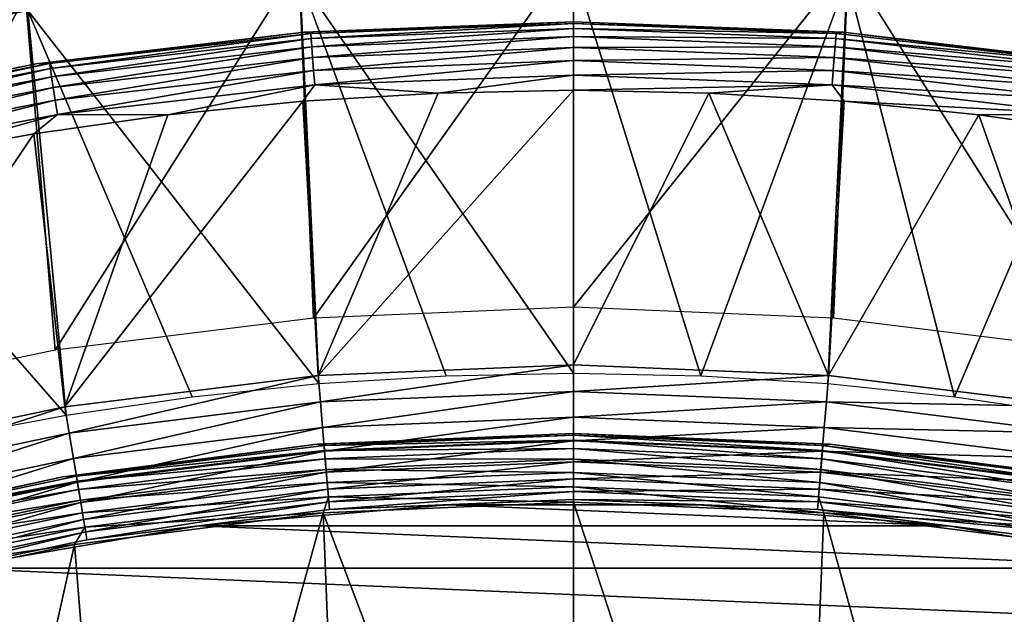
# Model space of a CAD drawing. Header units: millimetres. Extents: x -43.6 to 43.6, y -43.6 to 43.6.
# Tile 334 of 637: x -4 to 3.1, y 20.7 to 25. Entities that reach past the tile are written whole.
import ezdxf

# ---------------------------------------------------------------- set-up
doc = ezdxf.new("R2010")
doc.units = ezdxf.units.MM
doc.header["$LTSCALE"] = 52.148148
for name, color, linetype in [('1', 7, 'CONTINUOUS'), ('125', 7, 'CONTINUOUS'), ('127', 7, 'CONTINUOUS'), ('128', 7, 'CONTINUOUS'), ('129', 7, 'CONTINUOUS'), ('130', 7, 'CONTINUOUS'), ('132', 7, 'CONTINUOUS'), ('133', 7, 'CONTINUOUS'), ('135', 7, 'CONTINUOUS'), ('136', 7, 'CONTINUOUS'), ('138', 7, 'CONTINUOUS'), ('139', 7, 'CONTINUOUS'), ('140', 7, 'CONTINUOUS'), ('143', 7, 'CONTINUOUS'), ('144', 7, 'CONTINUOUS'), ('26', 7, 'CONTINUOUS'), ('30', 7, 'CONTINUOUS'), ('4', 7, 'CONTINUOUS')]:
    doc.layers.add(name, color=color, linetype=linetype)

msp = doc.modelspace()

# ---------------------------------------------------------------- linework, layer by layer
at = {"layer": '1', "color": 183, "linetype": 'Continuous', "true_color": 0x8c69cc}
for points in [[(-2.0002, 25.4214, -9.4785), (0, 25.5, -9.4785), (-1.8926, 22.8408, -9.4785), (-2.0002, 25.4214, -9.4785)], [(-1.8926, 22.8408, -9.4785), (0, 25.5, -9.4785), (0, 22.9191, -9.4785), (-1.8926, 22.8408, -9.4785)], [(0, 25.5, -9.4785), (2.0002, 25.4214, -9.4785), (0, 22.9191, -9.4785), (0, 25.5, -9.4785)], [(-3.9885, 25.1861, -9.4785), (-2.0002, 25.4214, -9.4785), (-3.7725, 22.6065, -9.4785), (-3.9885, 25.1861, -9.4785)], [(-3.7725, 22.6065, -9.4785), (-2.0002, 25.4214, -9.4785), (-1.8926, 22.8408, -9.4785), (-3.7725, 22.6065, -9.4785)], [(0, 22.9191, -9.4785), (2.0002, 25.4214, -9.4785), (1.8926, 22.8408, -9.4785), (0, 22.9191, -9.4785)], [(1.8926, 22.8408, -9.4785), (2.0002, 25.4214, -9.4785), (3.7725, 22.6065, -9.4785), (1.8926, 22.8408, -9.4785)], [(2.0002, 25.4214, -9.4785), (3.9885, 25.1861, -9.4785), (3.7725, 22.6065, -9.4785), (2.0002, 25.4214, -9.4785)], [(-5.9524, 24.7955, -9.4785), (-3.9885, 25.1861, -9.4785), (-5.6264, 22.2178, -9.4785), (-5.9524, 24.7955, -9.4785)], [(-5.6264, 22.2178, -9.4785), (-3.9885, 25.1861, -9.4785), (-3.7725, 22.6065, -9.4785), (-5.6264, 22.2178, -9.4785)]]:
    msp.add_3dface(points, dxfattribs=at)
at = {"layer": '125', "color": 96, "linetype": 'Continuous', "true_color": 0x008000}
for points in [[(-2.7309, 21.3259, -12.8785), (-0.9125, 21.4806, -12.8785), (-2.7309, 21.3259, -26.7285), (-2.7309, 21.3259, -12.8785)], [(-2.7309, 21.3259, -26.7285), (-0.9125, 21.4806, -12.8785), (-0.9125, 21.4806, -26.7285), (-2.7309, 21.3259, -26.7285)], [(-0.9125, 21.4806, -12.8785), (0.9125, 21.4806, -12.8785), (-0.9125, 21.4806, -26.7285), (-0.9125, 21.4806, -12.8785)], [(-0.9125, 21.4806, -26.7285), (0.9125, 21.4806, -12.8785), (0.9125, 21.4806, -26.7285), (-0.9125, 21.4806, -26.7285)], [(0.9125, 21.4806, -12.8785), (2.7309, 21.3259, -12.8785), (0.9125, 21.4806, -26.7285), (0.9125, 21.4806, -12.8785)], [(0.9125, 21.4806, -26.7285), (2.7309, 21.3259, -12.8785), (2.7309, 21.3259, -26.7285), (0.9125, 21.4806, -26.7285)], [(-4.5296, 21.0174, -12.8785), (-2.7309, 21.3259, -12.8785), (-4.5296, 21.0174, -26.7285), (-4.5296, 21.0174, -12.8785)], [(-4.5296, 21.0174, -26.7285), (-2.7309, 21.3259, -12.8785), (-2.7309, 21.3259, -26.7285), (-4.5296, 21.0174, -26.7285)], [(2.7309, 21.3259, -12.8785), (4.5296, 21.0174, -12.8785), (2.7309, 21.3259, -26.7285), (2.7309, 21.3259, -12.8785)], [(2.7309, 21.3259, -26.7285), (4.5296, 21.0174, -12.8785), (4.5296, 21.0174, -26.7285), (2.7309, 21.3259, -26.7285)]]:
    msp.add_3dface(points, dxfattribs=at)
at = {"layer": '127', "color": 96, "linetype": 'Continuous', "true_color": 0x008000}
for points in [[(-0.9861, 24.4802, -11.8785), (-1.8581, 22.4231, -11.8785), (-1.9708, 24.4206, -11.8785), (-0.9861, 24.4802, -11.8785)], [(0, 22.5, -11.8785), (-1.8581, 22.4231, -11.8785), (0, 24.5, -11.8785), (0, 22.5, -11.8785)], [(0, 24.5, -11.8785), (-1.8581, 22.4231, -11.8785), (-0.9861, 24.4802, -11.8785), (0, 24.5, -11.8785)], [(0.9861, 24.4802, -11.8785), (0, 22.5, -11.8785), (0, 24.5, -11.8785), (0.9861, 24.4802, -11.8785)], [(1.8581, 22.4231, -11.8785), (0, 22.5, -11.8785), (0.9861, 24.4802, -11.8785), (1.8581, 22.4231, -11.8785)], [(1.9708, 24.4206, -11.8785), (1.8581, 22.4231, -11.8785), (0.9861, 24.4802, -11.8785), (1.9708, 24.4206, -11.8785)], [(-1.8581, 22.4231, -11.8785), (-3.7034, 22.1931, -11.8785), (-1.9708, 24.4206, -11.8785), (-1.8581, 22.4231, -11.8785)], [(-1.9708, 24.4206, -11.8785), (-3.7034, 22.1931, -11.8785), (-2.9526, 24.3214, -11.8785), (-1.9708, 24.4206, -11.8785)], [(2.9526, 24.3214, -11.8785), (1.8581, 22.4231, -11.8785), (1.9708, 24.4206, -11.8785), (2.9526, 24.3214, -11.8785)], [(-2.9526, 24.3214, -11.8785), (-3.7034, 22.1931, -11.8785), (-3.9295, 24.1828, -11.8785), (-2.9526, 24.3214, -11.8785)], [(3.7034, 22.1931, -11.8785), (1.8581, 22.4231, -11.8785), (2.9526, 24.3214, -11.8785), (3.7034, 22.1931, -11.8785)], [(3.9295, 24.1828, -11.8785), (3.7034, 22.1931, -11.8785), (2.9526, 24.3214, -11.8785), (3.9295, 24.1828, -11.8785)], [(-3.7034, 22.1931, -11.8785), (-5.5236, 21.8115, -11.8785), (-3.9295, 24.1828, -11.8785), (-3.7034, 22.1931, -11.8785)], [(-3.9295, 24.1828, -11.8785), (-5.5236, 21.8115, -11.8785), (-4.9001, 24.005, -11.8785), (-3.9295, 24.1828, -11.8785)]]:
    msp.add_3dface(points, dxfattribs=at)
at = {"layer": '128', "color": 96, "linetype": 'Continuous', "true_color": 0x008000}
for points in [[(0, 25, -9.4785), (1.9615, 24.9229, -9.4785), (0, 25, -11.3785), (0, 25, -9.4785)], [(0, 25, -11.3785), (1.9615, 24.9229, -9.4785), (1.9615, 24.9229, -11.3785), (0, 25, -11.3785)], [(1.9615, 24.9229, -9.4785), (3.9109, 24.6922, -9.4785), (1.9615, 24.9229, -11.3785), (1.9615, 24.9229, -9.4785)], [(1.9615, 24.9229, -11.3785), (3.9109, 24.6922, -9.4785), (3.9109, 24.6922, -11.3785), (1.9615, 24.9229, -11.3785)]]:
    msp.add_3dface(points, dxfattribs=at)
at = {"layer": '129', "color": 96, "linetype": 'Continuous', "true_color": 0x008000}
for points in [[(0, 25, -9.4785), (0, 25, -11.3785), (-1.9615, 24.9229, -11.3785), (0, 25, -9.4785)], [(-1.9615, 24.9229, -9.4785), (0, 25, -9.4785), (-1.9615, 24.9229, -11.3785), (-1.9615, 24.9229, -9.4785)], [(-3.9109, 24.6922, -9.4785), (-1.9615, 24.9229, -9.4785), (-3.9109, 24.6922, -11.3785), (-3.9109, 24.6922, -9.4785)], [(-3.9109, 24.6922, -11.3785), (-1.9615, 24.9229, -9.4785), (-1.9615, 24.9229, -11.3785), (-3.9109, 24.6922, -11.3785)], [(-5.8361, 24.3092, -9.4785), (-3.9109, 24.6922, -9.4785), (-5.8361, 24.3092, -11.3785), (-5.8361, 24.3092, -9.4785)], [(-5.8361, 24.3092, -11.3785), (-3.9109, 24.6922, -9.4785), (-3.9109, 24.6922, -11.3785), (-5.8361, 24.3092, -11.3785)]]:
    msp.add_3dface(points, dxfattribs=at)
at = {"layer": '130', "color": 96, "linetype": 'Continuous', "true_color": 0x008000}
for points in [[(-1.8581, 22.4231, -11.8785), (0, 22.5, -11.8785), (-1.842, 22.2299, -11.8975), (-1.8581, 22.4231, -11.8785)], [(0, 22.5, -11.8785), (0, 22.3061, -11.8975), (-1.842, 22.2299, -11.8975), (0, 22.5, -11.8785)], [(0, 22.5, -11.8785), (1.8581, 22.4231, -11.8785), (0, 22.3061, -11.8975), (0, 22.5, -11.8785)], [(-3.7034, 22.1931, -11.8785), (-1.8581, 22.4231, -11.8785), (-3.6715, 22.0018, -11.8975), (-3.7034, 22.1931, -11.8785)], [(-1.8581, 22.4231, -11.8785), (-1.842, 22.2299, -11.8975), (-3.6715, 22.0018, -11.8975), (-1.8581, 22.4231, -11.8785)], [(1.8581, 22.4231, -11.8785), (1.842, 22.2299, -11.8975), (0, 22.3061, -11.8975), (1.8581, 22.4231, -11.8785)], [(1.8581, 22.4231, -11.8785), (3.7034, 22.1931, -11.8785), (1.842, 22.2299, -11.8975), (1.8581, 22.4231, -11.8785)], [(0, 22.3061, -11.8975), (-1.8265, 22.0427, -11.9543), (-1.842, 22.2299, -11.8975), (0, 22.3061, -11.8975)], [(0, 22.1182, -11.9543), (-1.8265, 22.0427, -11.9543), (0, 22.3061, -11.8975), (0, 22.1182, -11.9543)], [(1.842, 22.2299, -11.8975), (0, 22.1182, -11.9543), (0, 22.3061, -11.8975), (1.842, 22.2299, -11.8975)], [(-1.842, 22.2299, -11.8975), (-3.6405, 21.8166, -11.9543), (-3.6715, 22.0018, -11.8975), (-1.842, 22.2299, -11.8975)], [(-1.8265, 22.0427, -11.9543), (-3.6405, 21.8166, -11.9543), (-1.842, 22.2299, -11.8975), (-1.8265, 22.0427, -11.9543)], [(1.8265, 22.0427, -11.9543), (0, 22.1182, -11.9543), (1.842, 22.2299, -11.8975), (1.8265, 22.0427, -11.9543)], [(3.6715, 22.0018, -11.8975), (1.8265, 22.0427, -11.9543), (1.842, 22.2299, -11.8975), (3.6715, 22.0018, -11.8975)], [(3.7034, 22.1931, -11.8785), (3.6715, 22.0018, -11.8975), (1.842, 22.2299, -11.8975), (3.7034, 22.1931, -11.8785)], [(-5.5236, 21.8115, -11.8785), (-3.7034, 22.1931, -11.8785), (-5.4758, 21.6235, -11.8975), (-5.5236, 21.8115, -11.8785)], [(-3.7034, 22.1931, -11.8785), (-3.6715, 22.0018, -11.8975), (-5.4758, 21.6235, -11.8975), (-3.7034, 22.1931, -11.8785)], [(0, 22.1182, -11.9543), (-1.8122, 21.8701, -12.0466), (-1.8265, 22.0427, -11.9543), (0, 22.1182, -11.9543)], [(0, 21.9451, -12.0466), (-1.8122, 21.8701, -12.0466), (0, 22.1182, -11.9543), (0, 21.9451, -12.0466)], [(1.8265, 22.0427, -11.9543), (0, 21.9451, -12.0466), (0, 22.1182, -11.9543), (1.8265, 22.0427, -11.9543)], [(-1.8265, 22.0427, -11.9543), (-3.612, 21.6458, -12.0466), (-3.6405, 21.8166, -11.9543), (-1.8265, 22.0427, -11.9543)], [(-1.8122, 21.8701, -12.0466), (-3.612, 21.6458, -12.0466), (-1.8265, 22.0427, -11.9543), (-1.8122, 21.8701, -12.0466)], [(1.8122, 21.8701, -12.0466), (0, 21.9451, -12.0466), (1.8265, 22.0427, -11.9543), (1.8122, 21.8701, -12.0466)], [(3.6405, 21.8166, -11.9543), (1.8122, 21.8701, -12.0466), (1.8265, 22.0427, -11.9543), (3.6405, 21.8166, -11.9543)], [(3.6405, 21.8166, -11.9543), (1.8265, 22.0427, -11.9543), (3.6715, 22.0018, -11.8975), (3.6405, 21.8166, -11.9543)], [(-3.6715, 22.0018, -11.8975), (-5.4297, 21.4414, -11.9543), (-5.4758, 21.6235, -11.8975), (-3.6715, 22.0018, -11.8975)], [(-3.6405, 21.8166, -11.9543), (-5.4297, 21.4414, -11.9543), (-3.6715, 22.0018, -11.8975), (-3.6405, 21.8166, -11.9543)], [(0, 21.9451, -12.0466), (-1.7997, 21.7189, -12.171), (-1.8122, 21.8701, -12.0466), (0, 21.9451, -12.0466)], [(0, 21.7933, -12.171), (-1.7997, 21.7189, -12.171), (0, 21.9451, -12.0466), (0, 21.7933, -12.171)], [(1.8122, 21.8701, -12.0466), (0, 21.7933, -12.171), (0, 21.9451, -12.0466), (1.8122, 21.8701, -12.0466)], [(-1.8122, 21.8701, -12.0466), (-3.5871, 21.4961, -12.171), (-3.612, 21.6458, -12.0466), (-1.8122, 21.8701, -12.0466)], [(-1.7997, 21.7189, -12.171), (-3.5871, 21.4961, -12.171), (-1.8122, 21.8701, -12.0466), (-1.7997, 21.7189, -12.171)], [(1.7997, 21.7189, -12.171), (0, 21.7933, -12.171), (1.8122, 21.8701, -12.0466), (1.7997, 21.7189, -12.171)], [(3.612, 21.6458, -12.0466), (1.7997, 21.7189, -12.171), (1.8122, 21.8701, -12.0466), (3.612, 21.6458, -12.0466)], [(3.612, 21.6458, -12.0466), (1.8122, 21.8701, -12.0466), (3.6405, 21.8166, -11.9543), (3.612, 21.6458, -12.0466)], [(-3.6405, 21.8166, -11.9543), (-5.3872, 21.2736, -12.0466), (-5.4297, 21.4414, -11.9543), (-3.6405, 21.8166, -11.9543)], [(-3.612, 21.6458, -12.0466), (-5.3872, 21.2736, -12.0466), (-3.6405, 21.8166, -11.9543), (-3.612, 21.6458, -12.0466)], [(0, 21.7933, -12.171), (-1.7894, 21.5947, -12.3226), (-1.7997, 21.7189, -12.171), (0, 21.7933, -12.171)], [(0, 21.6687, -12.3226), (-1.7894, 21.5947, -12.3226), (0, 21.7933, -12.171), (0, 21.6687, -12.3226)], [(1.7997, 21.7189, -12.171), (0, 21.6687, -12.3226), (0, 21.7933, -12.171), (1.7997, 21.7189, -12.171)], [(-1.7997, 21.7189, -12.171), (-3.5666, 21.3732, -12.3226), (-3.5871, 21.4961, -12.171), (-1.7997, 21.7189, -12.171)], [(-1.7894, 21.5947, -12.3226), (-3.5666, 21.3732, -12.3226), (-1.7997, 21.7189, -12.171), (-1.7894, 21.5947, -12.3226)], [(0, 21.6687, -12.3226), (-1.7817, 21.5025, -12.4957), (-1.7894, 21.5947, -12.3226), (0, 21.6687, -12.3226)], [(0, 21.5762, -12.4957), (-1.7817, 21.5025, -12.4957), (0, 21.6687, -12.3226), (0, 21.5762, -12.4957)], [(1.7894, 21.5947, -12.3226), (0, 21.6687, -12.3226), (1.7997, 21.7189, -12.171), (1.7894, 21.5947, -12.3226)], [(1.7894, 21.5947, -12.3226), (0, 21.5762, -12.4957), (0, 21.6687, -12.3226), (1.7894, 21.5947, -12.3226)], [(3.5871, 21.4961, -12.171), (1.7894, 21.5947, -12.3226), (1.7997, 21.7189, -12.171), (3.5871, 21.4961, -12.171)], [(3.5871, 21.4961, -12.171), (1.7997, 21.7189, -12.171), (3.612, 21.6458, -12.0466), (3.5871, 21.4961, -12.171)], [(-3.612, 21.6458, -12.0466), (-5.3499, 21.1264, -12.171), (-5.3872, 21.2736, -12.0466), (-3.612, 21.6458, -12.0466)], [(-3.5871, 21.4961, -12.171), (-5.3499, 21.1264, -12.171), (-3.612, 21.6458, -12.0466), (-3.5871, 21.4961, -12.171)], [(-1.7894, 21.5947, -12.3226), (-3.5513, 21.2819, -12.4957), (-3.5666, 21.3732, -12.3226), (-1.7894, 21.5947, -12.3226)], [(-1.7817, 21.5025, -12.4957), (-3.5513, 21.2819, -12.4957), (-1.7894, 21.5947, -12.3226), (-1.7817, 21.5025, -12.4957)], [(1.7817, 21.5025, -12.4957), (0, 21.5762, -12.4957), (1.7894, 21.5947, -12.3226), (1.7817, 21.5025, -12.4957)], [(3.5666, 21.3732, -12.3226), (1.7817, 21.5025, -12.4957), (1.7894, 21.5947, -12.3226), (3.5666, 21.3732, -12.3226)], [(3.5666, 21.3732, -12.3226), (1.7894, 21.5947, -12.3226), (3.5871, 21.4961, -12.171), (3.5666, 21.3732, -12.3226)], [(0, 21.5762, -12.4957), (-1.777, 21.4457, -12.6834), (-1.7817, 21.5025, -12.4957), (0, 21.5762, -12.4957)], [(0, 21.5192, -12.6834), (-1.777, 21.4457, -12.6834), (0, 21.5762, -12.4957), (0, 21.5192, -12.6834)], [(0, 21.5192, -12.6834), (-0.9125, 21.4806, -12.8785), (-1.777, 21.4457, -12.6834), (0, 21.5192, -12.6834)], [(0.9125, 21.4806, -12.8785), (-0.9125, 21.4806, -12.8785), (0, 21.5192, -12.6834), (0.9125, 21.4806, -12.8785)], [(1.7817, 21.5025, -12.4957), (0, 21.5192, -12.6834), (0, 21.5762, -12.4957), (1.7817, 21.5025, -12.4957)], [(1.777, 21.4457, -12.6834), (0.9125, 21.4806, -12.8785), (0, 21.5192, -12.6834), (1.777, 21.4457, -12.6834)], [(1.777, 21.4457, -12.6834), (0, 21.5192, -12.6834), (1.7817, 21.5025, -12.4957), (1.777, 21.4457, -12.6834)], [(-3.5871, 21.4961, -12.171), (-5.3194, 21.0057, -12.3226), (-5.3499, 21.1264, -12.171), (-3.5871, 21.4961, -12.171)], [(-3.5666, 21.3732, -12.3226), (-5.3194, 21.0057, -12.3226), (-3.5871, 21.4961, -12.171), (-3.5666, 21.3732, -12.3226)], [(-1.7817, 21.5025, -12.4957), (-3.5419, 21.2257, -12.6834), (-3.5513, 21.2819, -12.4957), (-1.7817, 21.5025, -12.4957)], [(-1.777, 21.4457, -12.6834), (-3.5419, 21.2257, -12.6834), (-1.7817, 21.5025, -12.4957), (-1.777, 21.4457, -12.6834)], [(-1.777, 21.4457, -12.6834), (-2.7309, 21.3259, -12.8785), (-3.5419, 21.2257, -12.6834), (-1.777, 21.4457, -12.6834)], [(-0.9125, 21.4806, -12.8785), (-2.7309, 21.3259, -12.8785), (-1.777, 21.4457, -12.6834), (-0.9125, 21.4806, -12.8785)], [(2.7309, 21.3259, -12.8785), (0.9125, 21.4806, -12.8785), (1.777, 21.4457, -12.6834), (2.7309, 21.3259, -12.8785)], [(3.5513, 21.2819, -12.4957), (1.777, 21.4457, -12.6834), (1.7817, 21.5025, -12.4957), (3.5513, 21.2819, -12.4957)], [(3.5419, 21.2257, -12.6834), (2.7309, 21.3259, -12.8785), (1.777, 21.4457, -12.6834), (3.5419, 21.2257, -12.6834)], [(3.5419, 21.2257, -12.6834), (1.777, 21.4457, -12.6834), (3.5513, 21.2819, -12.4957), (3.5419, 21.2257, -12.6834)], [(3.5513, 21.2819, -12.4957), (1.7817, 21.5025, -12.4957), (3.5666, 21.3732, -12.3226), (3.5513, 21.2819, -12.4957)], [(-3.5666, 21.3732, -12.3226), (-5.2966, 20.916, -12.4957), (-5.3194, 21.0057, -12.3226), (-3.5666, 21.3732, -12.3226)], [(-3.5513, 21.2819, -12.4957), (-5.2966, 20.916, -12.4957), (-3.5666, 21.3732, -12.3226), (-3.5513, 21.2819, -12.4957)], [(-2.7309, 21.3259, -12.8785), (-4.5296, 21.0174, -12.8785), (-3.5419, 21.2257, -12.6834), (-2.7309, 21.3259, -12.8785)], [(4.5296, 21.0174, -12.8785), (2.7309, 21.3259, -12.8785), (3.5419, 21.2257, -12.6834), (4.5296, 21.0174, -12.8785)], [(-3.5513, 21.2819, -12.4957), (-5.2827, 20.8607, -12.6834), (-5.2966, 20.916, -12.4957), (-3.5513, 21.2819, -12.4957)], [(-3.5419, 21.2257, -12.6834), (-5.2827, 20.8607, -12.6834), (-3.5513, 21.2819, -12.4957), (-3.5419, 21.2257, -12.6834)], [(-3.5419, 21.2257, -12.6834), (-4.5296, 21.0174, -12.8785), (-5.2827, 20.8607, -12.6834), (-3.5419, 21.2257, -12.6834)]]:
    msp.add_3dface(points, dxfattribs=at)
at = {"layer": '132', "color": 96, "linetype": 'Continuous', "true_color": 0x008000}
for points in [[(-1.9615, 24.9229, -11.3785), (0, 25, -11.3785), (-1.9128, 24.9143, -11.4892), (-1.9615, 24.9229, -11.3785)], [(-1.9128, 24.9143, -11.4892), (0, 25, -11.3785), (0, 24.9876, -11.4892), (-1.9128, 24.9143, -11.4892)], [(-1.9128, 24.9143, -11.4892), (0, 24.9876, -11.4892), (-1.91, 24.8775, -11.5951), (-1.9128, 24.9143, -11.4892)], [(-1.91, 24.8775, -11.5951), (0, 24.9876, -11.4892), (0, 24.9507, -11.5951), (-1.91, 24.8775, -11.5951)], [(-1.91, 24.8775, -11.5951), (0, 24.9507, -11.5951), (-1.9054, 24.8181, -11.69), (-1.91, 24.8775, -11.5951)], [(-1.9054, 24.8181, -11.69), (0, 24.9507, -11.5951), (0, 24.8911, -11.69), (-1.9054, 24.8181, -11.69)], [(-3.9109, 24.6922, -11.3785), (-1.9615, 24.9229, -11.3785), (-3.8143, 24.6947, -11.4892), (-3.9109, 24.6922, -11.3785)], [(-3.8143, 24.6947, -11.4892), (-1.9615, 24.9229, -11.3785), (-1.9128, 24.9143, -11.4892), (-3.8143, 24.6947, -11.4892)], [(-3.8143, 24.6947, -11.4892), (-1.9128, 24.9143, -11.4892), (-3.8087, 24.6583, -11.5951), (-3.8143, 24.6947, -11.4892)], [(-3.8087, 24.6583, -11.5951), (-1.9128, 24.9143, -11.4892), (-1.91, 24.8775, -11.5951), (-3.8087, 24.6583, -11.5951)], [(-3.8087, 24.6583, -11.5951), (-1.91, 24.8775, -11.5951), (-3.7996, 24.5994, -11.69), (-3.8087, 24.6583, -11.5951)], [(-3.7996, 24.5994, -11.69), (-1.91, 24.8775, -11.5951), (-1.9054, 24.8181, -11.69), (-3.7996, 24.5994, -11.69)], [(-1.9054, 24.8181, -11.69), (0, 24.8911, -11.69), (-1.8993, 24.7391, -11.7693), (-1.9054, 24.8181, -11.69)], [(-1.8993, 24.7391, -11.7693), (0, 24.8911, -11.69), (0, 24.8119, -11.7693), (-1.8993, 24.7391, -11.7693)], [(-3.7996, 24.5994, -11.69), (-1.9054, 24.8181, -11.69), (-3.7875, 24.5211, -11.7693), (-3.7996, 24.5994, -11.69)], [(-3.7875, 24.5211, -11.7693), (-1.9054, 24.8181, -11.69), (-1.8993, 24.7391, -11.7693), (-3.7875, 24.5211, -11.7693)], [(-1.8993, 24.7391, -11.7693), (0, 24.8119, -11.7693), (-1.8921, 24.6445, -11.829), (-1.8993, 24.7391, -11.7693)], [(-1.8921, 24.6445, -11.829), (0, 24.8119, -11.7693), (0, 24.717, -11.829), (-1.8921, 24.6445, -11.829)], [(-3.7875, 24.5211, -11.7693), (-1.8993, 24.7391, -11.7693), (-3.773, 24.4274, -11.829), (-3.7875, 24.5211, -11.7693)], [(-3.773, 24.4274, -11.829), (-1.8993, 24.7391, -11.7693), (-1.8921, 24.6445, -11.829), (-3.773, 24.4274, -11.829)], [(-5.8361, 24.3092, -11.3785), (-3.9109, 24.6922, -11.3785), (-5.6935, 24.3303, -11.4892), (-5.8361, 24.3092, -11.3785)], [(-5.6935, 24.3303, -11.4892), (-3.9109, 24.6922, -11.3785), (-3.8143, 24.6947, -11.4892), (-5.6935, 24.3303, -11.4892)], [(-5.6935, 24.3303, -11.4892), (-3.8143, 24.6947, -11.4892), (-5.6851, 24.2944, -11.5951), (-5.6935, 24.3303, -11.4892)], [(-5.6851, 24.2944, -11.5951), (-3.8143, 24.6947, -11.4892), (-3.8087, 24.6583, -11.5951), (-5.6851, 24.2944, -11.5951)], [(-1.8921, 24.6445, -11.829), (0, 24.717, -11.829), (-1.884, 24.539, -11.866), (-1.8921, 24.6445, -11.829)], [(-1.884, 24.539, -11.866), (0, 24.717, -11.829), (0, 24.6113, -11.866), (-1.884, 24.539, -11.866)], [(-5.6851, 24.2944, -11.5951), (-3.8087, 24.6583, -11.5951), (-5.6715, 24.2364, -11.69), (-5.6851, 24.2944, -11.5951)], [(-5.6715, 24.2364, -11.69), (-3.8087, 24.6583, -11.5951), (-3.7996, 24.5994, -11.69), (-5.6715, 24.2364, -11.69)], [(-5.6715, 24.2364, -11.69), (-3.7996, 24.5994, -11.69), (-5.6535, 24.1593, -11.7693), (-5.6715, 24.2364, -11.69)], [(-5.6535, 24.1593, -11.7693), (-3.7996, 24.5994, -11.69), (-3.7875, 24.5211, -11.7693), (-5.6535, 24.1593, -11.7693)], [(-3.773, 24.4274, -11.829), (-1.8921, 24.6445, -11.829), (-3.7569, 24.3228, -11.866), (-3.773, 24.4274, -11.829)], [(-3.7569, 24.3228, -11.866), (-1.8921, 24.6445, -11.829), (-1.884, 24.539, -11.866), (-3.7569, 24.3228, -11.866)], [(-0.9861, 24.4802, -11.8785), (-1.884, 24.539, -11.866), (0, 24.6113, -11.866), (-0.9861, 24.4802, -11.8785)], [(0, 24.5, -11.8785), (-0.9861, 24.4802, -11.8785), (0, 24.6113, -11.866), (0, 24.5, -11.8785)], [(-5.6535, 24.1593, -11.7693), (-3.7875, 24.5211, -11.7693), (-5.6319, 24.0669, -11.829), (-5.6535, 24.1593, -11.7693)], [(-5.6319, 24.0669, -11.829), (-3.7875, 24.5211, -11.7693), (-3.773, 24.4274, -11.829), (-5.6319, 24.0669, -11.829)], [(-2.9526, 24.3214, -11.8785), (-3.7569, 24.3228, -11.866), (-1.884, 24.539, -11.866), (-2.9526, 24.3214, -11.8785)], [(-1.9708, 24.4206, -11.8785), (-2.9526, 24.3214, -11.8785), (-1.884, 24.539, -11.866), (-1.9708, 24.4206, -11.8785)], [(-0.9861, 24.4802, -11.8785), (-1.9708, 24.4206, -11.8785), (-1.884, 24.539, -11.866), (-0.9861, 24.4802, -11.8785)], [(-5.6319, 24.0669, -11.829), (-3.773, 24.4274, -11.829), (-5.6078, 23.9639, -11.866), (-5.6319, 24.0669, -11.829)], [(-5.6078, 23.9639, -11.866), (-3.773, 24.4274, -11.829), (-3.7569, 24.3228, -11.866), (-5.6078, 23.9639, -11.866)], [(-4.9001, 24.005, -11.8785), (-5.6078, 23.9639, -11.866), (-3.7569, 24.3228, -11.866), (-4.9001, 24.005, -11.8785)], [(-3.9295, 24.1828, -11.8785), (-4.9001, 24.005, -11.8785), (-3.7569, 24.3228, -11.866), (-3.9295, 24.1828, -11.8785)], [(-2.9526, 24.3214, -11.8785), (-3.9295, 24.1828, -11.8785), (-3.7569, 24.3228, -11.866), (-2.9526, 24.3214, -11.8785)]]:
    msp.add_3dface(points, dxfattribs=at)
at = {"layer": '133', "color": 96, "linetype": 'Continuous', "true_color": 0x008000}
for points in [[(0, 25, -11.3785), (1.9615, 24.9229, -11.3785), (0, 24.9876, -11.4892), (0, 25, -11.3785)], [(0, 24.9876, -11.4892), (1.9615, 24.9229, -11.3785), (1.9128, 24.9143, -11.4892), (0, 24.9876, -11.4892)], [(0, 24.9507, -11.5951), (0, 24.9876, -11.4892), (1.9128, 24.9143, -11.4892), (0, 24.9507, -11.5951)], [(0, 24.8911, -11.69), (0, 24.9507, -11.5951), (1.91, 24.8775, -11.5951), (0, 24.8911, -11.69)], [(0, 24.9507, -11.5951), (1.9128, 24.9143, -11.4892), (1.91, 24.8775, -11.5951), (0, 24.9507, -11.5951)], [(0, 24.8119, -11.7693), (0, 24.8911, -11.69), (1.9054, 24.8181, -11.69), (0, 24.8119, -11.7693)], [(0, 24.8911, -11.69), (1.91, 24.8775, -11.5951), (1.9054, 24.8181, -11.69), (0, 24.8911, -11.69)], [(1.91, 24.8775, -11.5951), (3.8087, 24.6583, -11.5951), (1.9054, 24.8181, -11.69), (1.91, 24.8775, -11.5951)], [(1.9128, 24.9143, -11.4892), (3.8143, 24.6947, -11.4892), (1.91, 24.8775, -11.5951), (1.9128, 24.9143, -11.4892)], [(1.91, 24.8775, -11.5951), (3.8143, 24.6947, -11.4892), (3.8087, 24.6583, -11.5951), (1.91, 24.8775, -11.5951)], [(1.9128, 24.9143, -11.4892), (1.9615, 24.9229, -11.3785), (3.8143, 24.6947, -11.4892), (1.9128, 24.9143, -11.4892)], [(1.9615, 24.9229, -11.3785), (3.9109, 24.6922, -11.3785), (3.8143, 24.6947, -11.4892), (1.9615, 24.9229, -11.3785)], [(0, 24.8119, -11.7693), (1.9054, 24.8181, -11.69), (1.8993, 24.7391, -11.7693), (0, 24.8119, -11.7693)], [(0, 24.717, -11.829), (0, 24.8119, -11.7693), (1.8993, 24.7391, -11.7693), (0, 24.717, -11.829)], [(1.9054, 24.8181, -11.69), (3.7996, 24.5994, -11.69), (1.8993, 24.7391, -11.7693), (1.9054, 24.8181, -11.69)], [(1.9054, 24.8181, -11.69), (3.8087, 24.6583, -11.5951), (3.7996, 24.5994, -11.69), (1.9054, 24.8181, -11.69)], [(0, 24.717, -11.829), (1.8993, 24.7391, -11.7693), (1.8921, 24.6445, -11.829), (0, 24.717, -11.829)], [(1.8993, 24.7391, -11.7693), (3.7875, 24.5211, -11.7693), (1.8921, 24.6445, -11.829), (1.8993, 24.7391, -11.7693)], [(1.8993, 24.7391, -11.7693), (3.7996, 24.5994, -11.69), (3.7875, 24.5211, -11.7693), (1.8993, 24.7391, -11.7693)], [(0, 24.6113, -11.866), (0, 24.717, -11.829), (1.8921, 24.6445, -11.829), (0, 24.6113, -11.866)], [(0, 24.6113, -11.866), (1.8921, 24.6445, -11.829), (1.884, 24.539, -11.866), (0, 24.6113, -11.866)], [(0, 24.5, -11.8785), (0, 24.6113, -11.866), (1.884, 24.539, -11.866), (0, 24.5, -11.8785)], [(1.8921, 24.6445, -11.829), (3.773, 24.4274, -11.829), (1.884, 24.539, -11.866), (1.8921, 24.6445, -11.829)], [(1.8921, 24.6445, -11.829), (3.7875, 24.5211, -11.7693), (3.773, 24.4274, -11.829), (1.8921, 24.6445, -11.829)], [(0.9861, 24.4802, -11.8785), (0, 24.5, -11.8785), (1.884, 24.539, -11.866), (0.9861, 24.4802, -11.8785)], [(1.9708, 24.4206, -11.8785), (0.9861, 24.4802, -11.8785), (1.884, 24.539, -11.866), (1.9708, 24.4206, -11.8785)], [(1.9708, 24.4206, -11.8785), (1.884, 24.539, -11.866), (3.7569, 24.3228, -11.866), (1.9708, 24.4206, -11.8785)], [(1.884, 24.539, -11.866), (3.773, 24.4274, -11.829), (3.7569, 24.3228, -11.866), (1.884, 24.539, -11.866)], [(2.9526, 24.3214, -11.8785), (1.9708, 24.4206, -11.8785), (3.7569, 24.3228, -11.866), (2.9526, 24.3214, -11.8785)], [(3.9295, 24.1828, -11.8785), (2.9526, 24.3214, -11.8785), (3.7569, 24.3228, -11.866), (3.9295, 24.1828, -11.8785)]]:
    msp.add_3dface(points, dxfattribs=at)
at = {"layer": '135', "color": 96, "linetype": 'Continuous', "true_color": 0x008000}
for points in [[(0, 21.5, -7.4785), (-1.8228, 21.4226, -7.4785), (0, 16.6, -7.4785), (0, 21.5, -7.4785)], [(1.8228, 21.4226, -7.4785), (0, 21.5, -7.4785), (1.6271, 16.5201, -7.4785), (1.8228, 21.4226, -7.4785)], [(1.6271, 16.5201, -7.4785), (0, 21.5, -7.4785), (0, 16.6, -7.4785), (1.6271, 16.5201, -7.4785)], [(-1.8228, 21.4226, -7.4785), (-3.6329, 21.1908, -7.4785), (-3.2385, 16.281, -7.4785), (-1.8228, 21.4226, -7.4785)], [(-1.6271, 16.5201, -7.4785), (-1.8228, 21.4226, -7.4785), (-3.2385, 16.281, -7.4785), (-1.6271, 16.5201, -7.4785)], [(0, 16.6, -7.4785), (-1.8228, 21.4226, -7.4785), (-1.6271, 16.5201, -7.4785), (0, 16.6, -7.4785)], [(3.2385, 16.281, -7.4785), (1.8228, 21.4226, -7.4785), (1.6271, 16.5201, -7.4785), (3.2385, 16.281, -7.4785)], [(3.6329, 21.1908, -7.4785), (1.8228, 21.4226, -7.4785), (3.2385, 16.281, -7.4785), (3.6329, 21.1908, -7.4785)], [(-3.6329, 21.1908, -7.4785), (-5.4171, 20.8064, -7.4785), (-4.8187, 15.8852, -7.4785), (-3.6329, 21.1908, -7.4785)], [(-3.2385, 16.281, -7.4785), (-3.6329, 21.1908, -7.4785), (-4.8187, 15.8852, -7.4785), (-3.2385, 16.281, -7.4785)]]:
    msp.add_3dface(points, dxfattribs=at)
at = {"layer": '136', "color": 96, "linetype": 'Continuous', "true_color": 0x008000}
for points in [[(0, 22, -7.9785), (0, 22, -8.9785), (-1.8657, 21.9207, -8.9785), (0, 22, -7.9785)], [(-1.8657, 21.9207, -7.9785), (0, 22, -7.9785), (-1.8657, 21.9207, -8.9785), (-1.8657, 21.9207, -7.9785)], [(-3.718, 21.6836, -7.9785), (-1.8657, 21.9207, -7.9785), (-3.718, 21.6836, -8.9785), (-3.718, 21.6836, -7.9785)], [(-3.718, 21.6836, -8.9785), (-1.8657, 21.9207, -7.9785), (-1.8657, 21.9207, -8.9785), (-3.718, 21.6836, -8.9785)], [(-5.5435, 21.2901, -7.9785), (-3.718, 21.6836, -7.9785), (-5.5435, 21.2901, -8.9785), (-5.5435, 21.2901, -7.9785)], [(-5.5435, 21.2901, -8.9785), (-3.718, 21.6836, -7.9785), (-3.718, 21.6836, -8.9785), (-5.5435, 21.2901, -8.9785)]]:
    msp.add_3dface(points, dxfattribs=at)
at = {"layer": '138', "color": 96, "linetype": 'Continuous', "true_color": 0x008000}
for points in [[(0, 22, -8.9785), (0, 22, -7.9785), (1.8657, 21.9207, -7.9785), (0, 22, -8.9785)], [(0, 22, -8.9785), (1.8657, 21.9207, -7.9785), (1.8657, 21.9207, -8.9785), (0, 22, -8.9785)], [(1.8657, 21.9207, -7.9785), (3.718, 21.6836, -7.9785), (1.8657, 21.9207, -8.9785), (1.8657, 21.9207, -7.9785)], [(1.8657, 21.9207, -8.9785), (3.718, 21.6836, -7.9785), (3.718, 21.6836, -8.9785), (1.8657, 21.9207, -8.9785)]]:
    msp.add_3dface(points, dxfattribs=at)
at = {"layer": '139', "color": 96, "linetype": 'Continuous', "true_color": 0x008000}
for points in [[(1.8657, 21.9207, -7.9785), (0, 22, -7.9785), (1.8157, 21.9124, -7.8673), (1.8657, 21.9207, -7.9785)], [(1.8157, 21.9124, -7.8673), (0, 22, -7.9785), (0, 21.9875, -7.8673), (1.8157, 21.9124, -7.8673)], [(1.8157, 21.9124, -7.8673), (0, 21.9875, -7.8673), (1.8127, 21.8755, -7.7615), (1.8157, 21.9124, -7.8673)], [(1.8127, 21.8755, -7.7615), (0, 21.9875, -7.8673), (0, 21.9504, -7.7615), (1.8127, 21.8755, -7.7615)], [(1.8127, 21.8755, -7.7615), (0, 21.9504, -7.7615), (1.8077, 21.816, -7.6666), (1.8127, 21.8755, -7.7615)], [(1.8077, 21.816, -7.6666), (0, 21.9504, -7.7615), (0, 21.8908, -7.6666), (1.8077, 21.816, -7.6666)], [(1.8077, 21.816, -7.6666), (0, 21.8908, -7.6666), (1.8012, 21.737, -7.5874), (1.8077, 21.816, -7.6666)], [(1.8012, 21.737, -7.5874), (0, 21.8908, -7.6666), (0, 21.8115, -7.5874), (1.8012, 21.737, -7.5874)], [(3.6031, 21.5922, -7.6666), (1.8127, 21.8755, -7.7615), (1.8077, 21.816, -7.6666), (3.6031, 21.5922, -7.6666)], [(3.6129, 21.6511, -7.7615), (1.8157, 21.9124, -7.8673), (1.8127, 21.8755, -7.7615), (3.6129, 21.6511, -7.7615)], [(3.6129, 21.6511, -7.7615), (1.8127, 21.8755, -7.7615), (3.6031, 21.5922, -7.6666), (3.6129, 21.6511, -7.7615)], [(3.619, 21.6876, -7.8673), (1.8657, 21.9207, -7.9785), (1.8157, 21.9124, -7.8673), (3.619, 21.6876, -7.8673)], [(3.619, 21.6876, -7.8673), (1.8157, 21.9124, -7.8673), (3.6129, 21.6511, -7.7615), (3.619, 21.6876, -7.8673)], [(3.718, 21.6836, -7.9785), (1.8657, 21.9207, -7.9785), (3.619, 21.6876, -7.8673), (3.718, 21.6836, -7.9785)], [(1.8012, 21.737, -7.5874), (0, 21.8115, -7.5874), (1.7933, 21.6424, -7.5278), (1.8012, 21.737, -7.5874)], [(1.7933, 21.6424, -7.5278), (0, 21.8115, -7.5874), (0, 21.7165, -7.5278), (1.7933, 21.6424, -7.5278)], [(3.5901, 21.514, -7.5874), (1.8077, 21.816, -7.6666), (1.8012, 21.737, -7.5874), (3.5901, 21.514, -7.5874)], [(3.6031, 21.5922, -7.6666), (1.8077, 21.816, -7.6666), (3.5901, 21.514, -7.5874), (3.6031, 21.5922, -7.6666)], [(3.5744, 21.4204, -7.5278), (1.8012, 21.737, -7.5874), (1.7933, 21.6424, -7.5278), (3.5744, 21.4204, -7.5278)], [(3.5901, 21.514, -7.5874), (1.8012, 21.737, -7.5874), (3.5744, 21.4204, -7.5278), (3.5901, 21.514, -7.5874)], [(1.7933, 21.6424, -7.5278), (0, 21.7165, -7.5278), (1.7846, 21.5369, -7.4909), (1.7933, 21.6424, -7.5278)], [(1.7846, 21.5369, -7.4909), (0, 21.7165, -7.5278), (0, 21.6107, -7.4909), (1.7846, 21.5369, -7.4909)], [(0, 21.5, -7.4785), (1.8228, 21.4226, -7.4785), (0, 21.6107, -7.4909), (0, 21.5, -7.4785)], [(1.8228, 21.4226, -7.4785), (1.7846, 21.5369, -7.4909), (0, 21.6107, -7.4909), (1.8228, 21.4226, -7.4785)], [(3.557, 21.316, -7.4909), (1.7933, 21.6424, -7.5278), (1.7846, 21.5369, -7.4909), (3.557, 21.316, -7.4909)], [(3.5744, 21.4204, -7.5278), (1.7933, 21.6424, -7.5278), (3.557, 21.316, -7.4909), (3.5744, 21.4204, -7.5278)], [(1.8228, 21.4226, -7.4785), (3.557, 21.316, -7.4909), (1.7846, 21.5369, -7.4909), (1.8228, 21.4226, -7.4785)], [(1.8228, 21.4226, -7.4785), (3.6329, 21.1908, -7.4785), (3.557, 21.316, -7.4909), (1.8228, 21.4226, -7.4785)]]:
    msp.add_3dface(points, dxfattribs=at)
at = {"layer": '140', "color": 96, "linetype": 'Continuous', "true_color": 0x008000}
for points in [[(0, 22, -7.9785), (-1.8657, 21.9207, -7.9785), (0, 21.9875, -7.8673), (0, 22, -7.9785)], [(0, 21.9875, -7.8673), (-1.8657, 21.9207, -7.9785), (-1.8157, 21.9124, -7.8673), (0, 21.9875, -7.8673)], [(0, 21.9504, -7.7615), (0, 21.9875, -7.8673), (-1.8157, 21.9124, -7.8673), (0, 21.9504, -7.7615)], [(0, 21.9504, -7.7615), (-1.8157, 21.9124, -7.8673), (-1.8127, 21.8755, -7.7615), (0, 21.9504, -7.7615)], [(0, 21.8908, -7.6666), (0, 21.9504, -7.7615), (-1.8127, 21.8755, -7.7615), (0, 21.8908, -7.6666)], [(-1.8657, 21.9207, -7.9785), (-3.718, 21.6836, -7.9785), (-3.619, 21.6876, -7.8673), (-1.8657, 21.9207, -7.9785)], [(-1.8157, 21.9124, -7.8673), (-1.8657, 21.9207, -7.9785), (-3.619, 21.6876, -7.8673), (-1.8157, 21.9124, -7.8673)], [(-1.8157, 21.9124, -7.8673), (-3.619, 21.6876, -7.8673), (-1.8127, 21.8755, -7.7615), (-1.8157, 21.9124, -7.8673)], [(-1.8127, 21.8755, -7.7615), (-3.619, 21.6876, -7.8673), (-3.6129, 21.6511, -7.7615), (-1.8127, 21.8755, -7.7615)], [(-1.8127, 21.8755, -7.7615), (-3.6129, 21.6511, -7.7615), (-1.8077, 21.816, -7.6666), (-1.8127, 21.8755, -7.7615)], [(0, 21.8908, -7.6666), (-1.8127, 21.8755, -7.7615), (-1.8077, 21.816, -7.6666), (0, 21.8908, -7.6666)], [(0, 21.8115, -7.5874), (0, 21.8908, -7.6666), (-1.8077, 21.816, -7.6666), (0, 21.8115, -7.5874)], [(-1.8077, 21.816, -7.6666), (-3.6129, 21.6511, -7.7615), (-3.6031, 21.5922, -7.6666), (-1.8077, 21.816, -7.6666)], [(-1.8077, 21.816, -7.6666), (-3.6031, 21.5922, -7.6666), (-1.8012, 21.737, -7.5874), (-1.8077, 21.816, -7.6666)], [(0, 21.8115, -7.5874), (-1.8077, 21.816, -7.6666), (-1.8012, 21.737, -7.5874), (0, 21.8115, -7.5874)], [(0, 21.7165, -7.5278), (0, 21.8115, -7.5874), (-1.8012, 21.737, -7.5874), (0, 21.7165, -7.5278)], [(-1.8012, 21.737, -7.5874), (-3.6031, 21.5922, -7.6666), (-3.5901, 21.514, -7.5874), (-1.8012, 21.737, -7.5874)], [(-1.8012, 21.737, -7.5874), (-3.5901, 21.514, -7.5874), (-1.7933, 21.6424, -7.5278), (-1.8012, 21.737, -7.5874)], [(0, 21.7165, -7.5278), (-1.8012, 21.737, -7.5874), (-1.7933, 21.6424, -7.5278), (0, 21.7165, -7.5278)], [(-3.718, 21.6836, -7.9785), (-5.5435, 21.2901, -7.9785), (-5.3976, 21.3147, -7.8673), (-3.718, 21.6836, -7.9785)], [(-3.619, 21.6876, -7.8673), (-3.718, 21.6836, -7.9785), (-5.3976, 21.3147, -7.8673), (-3.619, 21.6876, -7.8673)], [(-3.619, 21.6876, -7.8673), (-5.3976, 21.3147, -7.8673), (-3.6129, 21.6511, -7.7615), (-3.619, 21.6876, -7.8673)], [(-3.6129, 21.6511, -7.7615), (-5.3976, 21.3147, -7.8673), (-5.3885, 21.2788, -7.7615), (-3.6129, 21.6511, -7.7615)], [(-3.6129, 21.6511, -7.7615), (-5.3885, 21.2788, -7.7615), (-3.6031, 21.5922, -7.6666), (-3.6129, 21.6511, -7.7615)], [(0, 21.6107, -7.4909), (0, 21.7165, -7.5278), (-1.7933, 21.6424, -7.5278), (0, 21.6107, -7.4909)], [(-3.6031, 21.5922, -7.6666), (-5.3885, 21.2788, -7.7615), (-5.3739, 21.2209, -7.6666), (-3.6031, 21.5922, -7.6666)], [(-3.6031, 21.5922, -7.6666), (-5.3739, 21.2209, -7.6666), (-3.5901, 21.514, -7.5874), (-3.6031, 21.5922, -7.6666)], [(-1.7933, 21.6424, -7.5278), (-3.5901, 21.514, -7.5874), (-3.5744, 21.4204, -7.5278), (-1.7933, 21.6424, -7.5278)], [(-1.7933, 21.6424, -7.5278), (-3.5744, 21.4204, -7.5278), (-1.7846, 21.5369, -7.4909), (-1.7933, 21.6424, -7.5278)], [(0, 21.6107, -7.4909), (-1.7933, 21.6424, -7.5278), (-1.7846, 21.5369, -7.4909), (0, 21.6107, -7.4909)], [(0, 21.5, -7.4785), (0, 21.6107, -7.4909), (-1.7846, 21.5369, -7.4909), (0, 21.5, -7.4785)], [(-3.5901, 21.514, -7.5874), (-5.3739, 21.2209, -7.6666), (-5.3544, 21.1441, -7.5874), (-3.5901, 21.514, -7.5874)], [(-3.5901, 21.514, -7.5874), (-5.3544, 21.1441, -7.5874), (-3.5744, 21.4204, -7.5278), (-3.5901, 21.514, -7.5874)], [(-1.7846, 21.5369, -7.4909), (-3.5744, 21.4204, -7.5278), (-3.557, 21.316, -7.4909), (-1.7846, 21.5369, -7.4909)], [(-1.8228, 21.4226, -7.4785), (-1.7846, 21.5369, -7.4909), (-3.557, 21.316, -7.4909), (-1.8228, 21.4226, -7.4785)], [(-1.8228, 21.4226, -7.4785), (0, 21.5, -7.4785), (-1.7846, 21.5369, -7.4909), (-1.8228, 21.4226, -7.4785)], [(-3.5744, 21.4204, -7.5278), (-5.3544, 21.1441, -7.5874), (-5.3311, 21.052, -7.5278), (-3.5744, 21.4204, -7.5278)], [(-3.5744, 21.4204, -7.5278), (-5.3311, 21.052, -7.5278), (-3.557, 21.316, -7.4909), (-3.5744, 21.4204, -7.5278)], [(-3.6329, 21.1908, -7.4785), (-1.8228, 21.4226, -7.4785), (-3.557, 21.316, -7.4909), (-3.6329, 21.1908, -7.4785)], [(-3.557, 21.316, -7.4909), (-5.3311, 21.052, -7.5278), (-5.3051, 20.9494, -7.4909), (-3.557, 21.316, -7.4909)], [(-3.6329, 21.1908, -7.4785), (-3.557, 21.316, -7.4909), (-5.3051, 20.9494, -7.4909), (-3.6329, 21.1908, -7.4785)], [(-5.4171, 20.8064, -7.4785), (-3.6329, 21.1908, -7.4785), (-5.3051, 20.9494, -7.4909), (-5.4171, 20.8064, -7.4785)]]:
    msp.add_3dface(points, dxfattribs=at)
at = {"layer": '143', "color": 9, "linetype": 'Continuous', "true_color": 0xc2bdad}
for points in [[(-0.9125, 21.4806, -75.5285), (2.7308, 21.3259, -75.5285), (-2.7308, 21.3259, -75.5285), (-0.9125, 21.4806, -75.5285)], [(0.9125, 21.4806, -75.5285), (2.7308, 21.3259, -75.5285), (-0.9125, 21.4806, -75.5285), (0.9125, 21.4806, -75.5285)], [(-2.7308, 21.3259, -75.5285), (4.5297, 21.0174, -75.5285), (-4.5297, 21.0174, -75.5285), (-2.7308, 21.3259, -75.5285)], [(2.7308, 21.3259, -75.5285), (4.5297, 21.0174, -75.5285), (-2.7308, 21.3259, -75.5285), (2.7308, 21.3259, -75.5285)], [(-4.5297, 21.0174, -75.5285), (6.2956, 20.5576, -75.5285), (-6.2956, 20.5576, -75.5285), (-4.5297, 21.0174, -75.5285)], [(4.5297, 21.0174, -75.5285), (6.2956, 20.5576, -75.5285), (-4.5297, 21.0174, -75.5285), (4.5297, 21.0174, -75.5285)]]:
    msp.add_3dface(points, dxfattribs=at)
at = {"layer": '144', "color": 9, "linetype": 'Continuous', "true_color": 0xc2bdad}
for points in [[(-0.9125, 21.4806, -26.6285), (-2.7308, 21.3259, -75.5285), (-2.7309, 21.3259, -26.6285), (-0.9125, 21.4806, -26.6285)], [(-0.9125, 21.4806, -75.5285), (-2.7308, 21.3259, -75.5285), (-0.9125, 21.4806, -26.6285), (-0.9125, 21.4806, -75.5285)], [(0.9125, 21.4806, -75.5285), (-0.9125, 21.4806, -75.5285), (0.9125, 21.4806, -26.6285), (0.9125, 21.4806, -75.5285)], [(0.9125, 21.4806, -26.6285), (-0.9125, 21.4806, -75.5285), (-0.9125, 21.4806, -26.6285), (0.9125, 21.4806, -26.6285)], [(2.7308, 21.3259, -75.5285), (0.9125, 21.4806, -75.5285), (2.7309, 21.3259, -26.6285), (2.7308, 21.3259, -75.5285)], [(2.7309, 21.3259, -26.6285), (0.9125, 21.4806, -75.5285), (0.9125, 21.4806, -26.6285), (2.7309, 21.3259, -26.6285)], [(-2.7308, 21.3259, -75.5285), (-4.5297, 21.0174, -75.5285), (-2.7309, 21.3259, -26.6285), (-2.7308, 21.3259, -75.5285)], [(-2.7309, 21.3259, -26.6285), (-4.5297, 21.0174, -75.5285), (-4.5296, 21.0174, -26.6285), (-2.7309, 21.3259, -26.6285)], [(4.5297, 21.0174, -75.5285), (2.7308, 21.3259, -75.5285), (4.5296, 21.0174, -26.6285), (4.5297, 21.0174, -75.5285)], [(4.5296, 21.0174, -26.6285), (2.7308, 21.3259, -75.5285), (2.7309, 21.3259, -26.6285), (4.5296, 21.0174, -26.6285)]]:
    msp.add_3dface(points, dxfattribs=at)
at = {"layer": '26', "color": 183, "linetype": 'Continuous', "true_color": 0x8c69cc}
for points in [[(-1.9924, 25.3158, 1.1631), (0, 22.4396, -8.8369), (0, 25.3941, 1.1631), (-1.9924, 25.3158, 1.1631)], [(0, 22.4396, -8.8369), (0.9273, 22.4204, -8.8369), (0, 25.3941, 1.1631), (0, 22.4396, -8.8369)], [(0, 25.3941, 1.1631), (0.9273, 22.4204, -8.8369), (1.9924, 25.3158, 1.1631), (0, 25.3941, 1.1631)], [(-3.9725, 25.0815, 1.1631), (-1.853, 22.3629, -8.8369), (-1.9924, 25.3158, 1.1631), (-3.9725, 25.0815, 1.1631)], [(-0.9273, 22.4204, -8.8369), (0, 22.4396, -8.8369), (-1.9924, 25.3158, 1.1631), (-0.9273, 22.4204, -8.8369)], [(-1.853, 22.3629, -8.8369), (-0.9273, 22.4204, -8.8369), (-1.9924, 25.3158, 1.1631), (-1.853, 22.3629, -8.8369)], [(0.9273, 22.4204, -8.8369), (1.853, 22.3629, -8.8369), (1.9924, 25.3158, 1.1631), (0.9273, 22.4204, -8.8369)], [(1.853, 22.3629, -8.8369), (2.7756, 22.2673, -8.8369), (1.9924, 25.3158, 1.1631), (1.853, 22.3629, -8.8369)], [(1.9924, 25.3158, 1.1631), (2.7756, 22.2673, -8.8369), (3.9725, 25.0815, 1.1631), (1.9924, 25.3158, 1.1631)], [(-5.9281, 24.6925, 1.1631), (-3.6934, 22.1335, -8.8369), (-3.9725, 25.0815, 1.1631), (-5.9281, 24.6925, 1.1631)], [(-2.7756, 22.2673, -8.8369), (-1.853, 22.3629, -8.8369), (-3.9725, 25.0815, 1.1631), (-2.7756, 22.2673, -8.8369)], [(-3.6934, 22.1335, -8.8369), (-2.7756, 22.2673, -8.8369), (-3.9725, 25.0815, 1.1631), (-3.6934, 22.1335, -8.8369)], [(2.7756, 22.2673, -8.8369), (3.6934, 22.1335, -8.8369), (3.9725, 25.0815, 1.1631), (2.7756, 22.2673, -8.8369)], [(-4.6049, 21.962, -8.8369), (-3.6934, 22.1335, -8.8369), (-5.9281, 24.6925, 1.1631), (-4.6049, 21.962, -8.8369)]]:
    msp.add_3dface(points, dxfattribs=at)
at = {"layer": '30', "color": 183, "linetype": 'Continuous', "true_color": 0x8c69cc}
for points in [[(4.8426, 24.9697, 1.2613), (2.924, 25.3277, 1.3491), (2.917, 25.2671, 1.2613), (4.8426, 24.9697, 1.2613)], [(4.8542, 25.0296, 1.3491), (2.924, 25.3277, 1.3491), (4.8426, 24.9697, 1.2613), (4.8542, 25.0296, 1.3491)], [(-2.917, 25.2671, 1.2613), (-4.8542, 25.0296, 1.3491), (-4.8426, 24.9697, 1.2613), (-2.917, 25.2671, 1.2613)], [(-3.9725, 25.0815, 1.1631), (-2.917, 25.2671, 1.2613), (-4.8426, 24.9697, 1.2613), (-3.9725, 25.0815, 1.1631)], [(3.9725, 25.0815, 1.1631), (4.8426, 24.9697, 1.2613), (2.917, 25.2671, 1.2613), (3.9725, 25.0815, 1.1631)], [(-5.9281, 24.6925, 1.1631), (-3.9725, 25.0815, 1.1631), (-4.8426, 24.9697, 1.2613), (-5.9281, 24.6925, 1.1631)]]:
    msp.add_3dface(points, dxfattribs=at)
at = {"layer": '4', "color": 183, "linetype": 'Continuous', "true_color": 0x8c69cc}
for points in [[(-3.9256, 25.4152, -9.5278), (-5.8355, 24.937, -9.4909), (-5.8596, 25.0401, -9.5278), (-3.9256, 25.4152, -9.5278)], [(-3.9095, 25.3106, -9.4909), (-5.8355, 24.937, -9.4909), (-3.9256, 25.4152, -9.5278), (-3.9095, 25.3106, -9.4909)], [(-3.9095, 25.3106, -9.4909), (-3.9885, 25.1861, -9.4785), (-5.8355, 24.937, -9.4909), (-3.9095, 25.3106, -9.4909)], [(-3.9885, 25.1861, -9.4785), (-5.9524, 24.7955, -9.4785), (-5.8355, 24.937, -9.4909), (-3.9885, 25.1861, -9.4785)]]:
    msp.add_3dface(points, dxfattribs=at)

doc.saveas('drawing.dxf')
